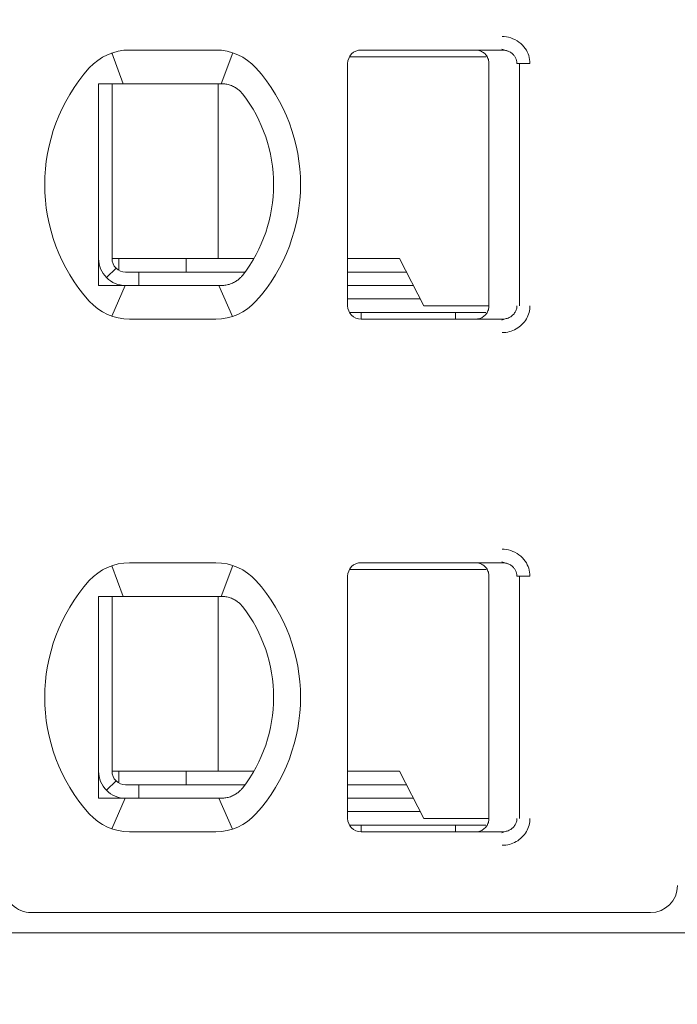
# Model space of a CAD drawing. Header units: millimetres. Extents: x -1114 to 1396, y -630 to 631.
# Tile 682 of 780: x 392.41 to 397.3, y 447.44 to 454.76. Entities that reach past the tile are written whole.
import ezdxf

# ---------------------------------------------------------------- set-up
doc = ezdxf.new("R2010")
doc.units = ezdxf.units.MM
doc.header["$MEASUREMENT"] = 0

msp = doc.modelspace()

# ---------------------------------------------------------------- linework, layer by layer
at = {"lineweight": 18}
for points, knots in [([(1038.9843, -629.7647), (1038.9843, -629.7647), (-1111.4882, -629.7647), (-1111.4882, -629.7647), (-1111.4882, -629.7647), (-1111.4882, -629.7647), (-1111.4882, 630.7883), (-1111.4882, 630.7883), (-1111.4882, 630.7883), (-1111.4882, 630.7883), (1038.9843, 630.7883), (1038.9843, 630.7883)], [0, 0, 0, 0, 0.333333, 0.333333, 0.333333, 0.333333, 0.666667, 0.666667, 0.666667, 0.666667, 1, 1, 1, 1]), ([(395.9963, 454.6334), (396.0183, 454.6335), (396.0395, 454.6303), (396.0606, 454.6235), (396.0606, 454.6235), (396.0817, 454.6167), (396.1027, 454.6065), (396.1213, 454.5928), (396.1213, 454.5928), (396.1398, 454.5792), (396.1559, 454.5623), (396.1681, 454.545), (396.1681, 454.545), (396.1803, 454.5278), (396.1886, 454.5103), (396.1944, 454.4918), (396.1944, 454.4918), (396.2001, 454.4732), (396.2032, 454.4537), (396.2034, 454.4334)], [0, 0, 0, 0, 0.2, 0.2, 0.2, 0.2, 0.4, 0.4, 0.4, 0.4, 0.6, 0.6, 0.6, 0.6, 0.8, 0.8, 0.8, 0.8, 1, 1, 1, 1]), ([(394.9489, 454.5334), (394.9224, 454.5334), (394.8969, 454.5228), (394.8782, 454.5041), (394.8782, 454.5041), (394.8594, 454.4853), (394.8489, 454.4599), (394.8489, 454.4334)], [0, 0, 0, 0, 0.5, 0.5, 0.5, 0.5, 1, 1, 1, 1]), ([(394.9489, 454.5334), (394.9224, 454.5334), (394.8969, 454.5228), (394.8782, 454.5041), (394.8782, 454.5041), (394.8594, 454.4853), (394.8489, 454.4599), (394.8489, 454.4334)], [0, 0, 0, 0, 0.5, 0.5, 0.5, 0.5, 1, 1, 1, 1]), ([(395.7989, 454.5334), (395.8094, 454.5334), (395.8199, 454.5317), (395.8299, 454.5285), (395.8299, 454.5285), (395.8398, 454.5252), (395.8493, 454.5204), (395.8578, 454.5142), (395.8578, 454.5142), (395.8662, 454.508), (395.8737, 454.5006), (395.8798, 454.4921), (395.8798, 454.4921), (395.886, 454.4836), (395.8908, 454.4741), (395.894, 454.4642), (395.894, 454.4642), (395.8972, 454.4542), (395.8989, 454.4438), (395.8989, 454.4334)], [0, 0, 0, 0, 0.2, 0.2, 0.2, 0.2, 0.4, 0.4, 0.4, 0.4, 0.6, 0.6, 0.6, 0.6, 0.8, 0.8, 0.8, 0.8, 1, 1, 1, 1]), ([(395.9963, 454.5334), (396.005, 454.5334), (396.0138, 454.5324), (396.0223, 454.5306), (396.0223, 454.5306), (396.0307, 454.5287), (396.0388, 454.526), (396.0465, 454.5225), (396.0465, 454.5225), (396.0541, 454.5189), (396.0613, 454.5146), (396.0678, 454.5096), (396.0678, 454.5096), (396.074, 454.5048), (396.0797, 454.4994), (396.0846, 454.4935), (396.0846, 454.4935), (396.0891, 454.4881), (396.093, 454.4822), (396.0963, 454.4759), (396.0963, 454.4759), (396.0995, 454.4697), (396.1021, 454.4631), (396.1038, 454.4563), (396.1038, 454.4563), (396.1058, 454.4488), (396.1068, 454.4411), (396.1068, 454.4334)], [0, 0, 0, 0, 0.142857, 0.142857, 0.142857, 0.142857, 0.285714, 0.285714, 0.285714, 0.285714, 0.428571, 0.428571, 0.428571, 0.428571, 0.571429, 0.571429, 0.571429, 0.571429, 0.714286, 0.714286, 0.714286, 0.714286, 0.857143, 0.857143, 0.857143, 0.857143, 1, 1, 1, 1]), ([(392.9989, 454.2834), (393.0056, 454.2834), (393.0124, 454.2834), (393.0192, 454.2834), (393.0192, 454.2834), (393.026, 454.2834), (393.0329, 454.2834), (393.0397, 454.2834), (393.0397, 454.2834), (393.0466, 454.2834), (393.0535, 454.2834), (393.0604, 454.2834)], [0, 0, 0, 0, 0.333333, 0.333333, 0.333333, 0.333333, 0.666667, 0.666667, 0.666667, 0.666667, 1, 1, 1, 1]), ([(392.9989, 454.2834), (392.9989, 454.2324), (392.9989, 454.18), (392.9989, 454.125), (392.9989, 454.125), (392.9989, 454.0976), (392.9989, 454.0695), (392.9989, 454.0405), (392.9989, 454.0405), (392.9989, 454.0261), (392.9989, 454.0114), (392.9989, 453.9965), (392.9989, 453.9965), (392.9989, 453.9815), (392.9989, 453.9664), (392.9989, 453.951), (392.9989, 453.951), (392.9989, 453.9202), (392.9989, 453.8887), (392.9989, 453.856), (392.9989, 453.856), (392.9989, 453.8233), (392.9989, 453.7894), (392.9989, 453.7541), (392.9989, 453.7541), (392.9989, 453.7364), (392.9989, 453.7185), (392.9989, 453.7004), (392.9989, 453.7004), (392.9989, 453.6823), (392.9989, 453.664), (392.9989, 453.6455), (392.9989, 453.6455), (392.9989, 453.627), (392.9989, 453.6082), (392.9989, 453.5893), (392.9989, 453.5893), (392.9989, 453.5703), (392.9989, 453.5511), (392.9989, 453.532), (392.9989, 453.532), (392.9989, 453.494), (392.9989, 453.4565), (392.9989, 453.4194), (392.9989, 453.4194), (392.9989, 453.4101), (392.9989, 453.4009), (392.9989, 453.3917), (392.9989, 453.3917), (392.9989, 453.3825), (392.9989, 453.3733), (392.9989, 453.3641), (392.9989, 453.3641), (392.9989, 453.3459), (392.9989, 453.3281), (392.9989, 453.3106), (392.9989, 453.3106), (392.9989, 453.2757), (392.9989, 453.242), (392.9989, 453.2094), (392.9989, 453.2094), (392.9989, 453.1931), (392.9989, 453.177), (392.9989, 453.1611), (392.9989, 453.1611), (392.9989, 453.1453), (392.9989, 453.1296), (392.9989, 453.1143), (392.9989, 453.1143), (392.9989, 453.0836), (392.9989, 453.054), (392.9989, 453.0253), (392.9989, 453.0253), (392.9989, 452.9965), (392.9989, 452.9685), (392.9989, 452.9412), (392.9989, 452.9412), (392.9989, 452.8865), (392.9989, 452.8342), (392.9989, 452.7834)], [0, 0, 0, 0, 0.05, 0.05, 0.05, 0.05, 0.1, 0.1, 0.1, 0.1, 0.15, 0.15, 0.15, 0.15, 0.2, 0.2, 0.2, 0.2, 0.25, 0.25, 0.25, 0.25, 0.3, 0.3, 0.3, 0.3, 0.35, 0.35, 0.35, 0.35, 0.4, 0.4, 0.4, 0.4, 0.45, 0.45, 0.45, 0.45, 0.5, 0.5, 0.5, 0.5, 0.55, 0.55, 0.55, 0.55, 0.6, 0.6, 0.6, 0.6, 0.65, 0.65, 0.65, 0.65, 0.7, 0.7, 0.7, 0.7, 0.75, 0.75, 0.75, 0.75, 0.8, 0.8, 0.8, 0.8, 0.85, 0.85, 0.85, 0.85, 0.9, 0.9, 0.9, 0.9, 0.95, 0.95, 0.95, 0.95, 1, 1, 1, 1]), ([(393.2281, 454.2834), (393.2229, 454.2834), (393.2177, 454.2834), (393.2124, 454.2834), (393.2124, 454.2834), (393.2072, 454.2834), (393.2019, 454.2834), (393.1965, 454.2834), (393.1965, 454.2834), (393.1911, 454.2834), (393.1856, 454.2834), (393.1799, 454.2834), (393.1799, 454.2834), (393.1742, 454.2834), (393.1684, 454.2834), (393.1625, 454.2834), (393.1625, 454.2834), (393.1565, 454.2834), (393.1504, 454.2834), (393.1441, 454.2834), (393.1441, 454.2834), (393.1378, 454.2834), (393.1314, 454.2834), (393.1248, 454.2834), (393.1248, 454.2834), (393.1182, 454.2834), (393.1115, 454.2834), (393.1045, 454.2834), (393.1045, 454.2834), (393.0976, 454.2834), (393.0904, 454.2834), (393.0831, 454.2834), (393.0831, 454.2834), (393.0757, 454.2834), (393.0681, 454.2834), (393.0604, 454.2834)], [0, 0, 0, 0, 0.111111, 0.111111, 0.111111, 0.111111, 0.222222, 0.222222, 0.222222, 0.222222, 0.333333, 0.333333, 0.333333, 0.333333, 0.444444, 0.444444, 0.444444, 0.444444, 0.555556, 0.555556, 0.555556, 0.555556, 0.666667, 0.666667, 0.666667, 0.666667, 0.777778, 0.777778, 0.777778, 0.777778, 0.888889, 0.888889, 0.888889, 0.888889, 1, 1, 1, 1]), ([(393.9113, 454.2834), (393.9066, 454.2834), (393.9019, 454.2834), (393.8972, 454.2834), (393.8972, 454.2834), (393.8926, 454.2834), (393.8879, 454.2834), (393.8833, 454.2834), (393.8833, 454.2834), (393.8787, 454.2834), (393.8742, 454.2834), (393.8697, 454.2834)], [0, 0, 0, 0, 0.333333, 0.333333, 0.333333, 0.333333, 0.666667, 0.666667, 0.666667, 0.666667, 1, 1, 1, 1]), ([(394.0089, 454.2579), (393.9986, 454.2637), (393.988, 454.2684), (393.9772, 454.2722), (393.9772, 454.2722), (393.9663, 454.276), (393.9554, 454.2788), (393.9443, 454.2806), (393.9443, 454.2806), (393.9333, 454.2825), (393.9222, 454.2834), (393.9113, 454.2834)], [0, 0, 0, 0, 0.333333, 0.333333, 0.333333, 0.333333, 0.666667, 0.666667, 0.666667, 0.666667, 1, 1, 1, 1]), ([(394.0696, 454.2056), (394.0643, 454.2124), (394.0585, 454.219), (394.0522, 454.2253), (394.0522, 454.2253), (394.0459, 454.2315), (394.0391, 454.2375), (394.0319, 454.2429), (394.0319, 454.2429), (394.0246, 454.2484), (394.017, 454.2534), (394.0089, 454.2579)], [0, 0, 0, 0, 0.333333, 0.333333, 0.333333, 0.333333, 0.666667, 0.666667, 0.666667, 0.666667, 1, 1, 1, 1]), ([(392.9989, 452.9834), (392.9989, 452.9303), (393.0199, 452.8795), (393.0575, 452.842), (393.0575, 452.842), (393.095, 452.8044), (393.1458, 452.7834), (393.1989, 452.7834)], [0, 0, 0, 0, 0.5, 0.5, 0.5, 0.5, 1, 1, 1, 1]), ([(393.0989, 452.9834), (393.0989, 452.9569), (393.1094, 452.9314), (393.1282, 452.9127), (393.1282, 452.9127), (393.1469, 452.8939), (393.1724, 452.8834), (393.1989, 452.8834)], [0, 0, 0, 0, 0.5, 0.5, 0.5, 0.5, 1, 1, 1, 1]), ([(394.0089, 452.8088), (394.0172, 452.8135), (394.0251, 452.8187), (394.0324, 452.8242), (394.0324, 452.8242), (394.0397, 452.8298), (394.0464, 452.8357), (394.0526, 452.8419), (394.0526, 452.8419), (394.0588, 452.8481), (394.0645, 452.8545), (394.0696, 452.8612)], [0, 0, 0, 0, 0.333333, 0.333333, 0.333333, 0.333333, 0.666667, 0.666667, 0.666667, 0.666667, 1, 1, 1, 1]), ([(394.0089, 452.8088), (393.9988, 452.8032), (393.9883, 452.7985), (393.9776, 452.7947), (393.9776, 452.7947), (393.9669, 452.7909), (393.9559, 452.7881), (393.9448, 452.7862), (393.9448, 452.7862), (393.9337, 452.7843), (393.9225, 452.7834), (393.9113, 452.7834)], [0, 0, 0, 0, 0.333333, 0.333333, 0.333333, 0.333333, 0.666667, 0.666667, 0.666667, 0.666667, 1, 1, 1, 1]), ([(392.9989, 452.7834), (393.0058, 452.7834), (393.0126, 452.7834), (393.0195, 452.7834), (393.0195, 452.7834), (393.0263, 452.7834), (393.0331, 452.7834), (393.04, 452.7834), (393.04, 452.7834), (393.0468, 452.7834), (393.0536, 452.7834), (393.0604, 452.7834)], [0, 0, 0, 0, 0.333333, 0.333333, 0.333333, 0.333333, 0.666667, 0.666667, 0.666667, 0.666667, 1, 1, 1, 1]), ([(393.0604, 452.7834), (393.0681, 452.7834), (393.0757, 452.7834), (393.0831, 452.7834), (393.0831, 452.7834), (393.0904, 452.7834), (393.0976, 452.7834), (393.1045, 452.7834), (393.1045, 452.7834), (393.1115, 452.7834), (393.1182, 452.7834), (393.1248, 452.7834), (393.1248, 452.7834), (393.1314, 452.7834), (393.1378, 452.7834), (393.1441, 452.7834), (393.1441, 452.7834), (393.1504, 452.7834), (393.1565, 452.7834), (393.1625, 452.7834), (393.1625, 452.7834), (393.1684, 452.7834), (393.1742, 452.7834), (393.1799, 452.7834), (393.1799, 452.7834), (393.1855, 452.7834), (393.1911, 452.7834), (393.1965, 452.7834), (393.1965, 452.7834), (393.2019, 452.7834), (393.2072, 452.7834), (393.2124, 452.7834), (393.2124, 452.7834), (393.2177, 452.7834), (393.2229, 452.7834), (393.2281, 452.7834)], [0, 0, 0, 0, 0.111111, 0.111111, 0.111111, 0.111111, 0.222222, 0.222222, 0.222222, 0.222222, 0.333333, 0.333333, 0.333333, 0.333333, 0.444444, 0.444444, 0.444444, 0.444444, 0.555556, 0.555556, 0.555556, 0.555556, 0.666667, 0.666667, 0.666667, 0.666667, 0.777778, 0.777778, 0.777778, 0.777778, 0.888889, 0.888889, 0.888889, 0.888889, 1, 1, 1, 1]), ([(393.8697, 452.7834), (393.8742, 452.7834), (393.8787, 452.7834), (393.8833, 452.7834), (393.8833, 452.7834), (393.8879, 452.7834), (393.8926, 452.7834), (393.8973, 452.7834), (393.8973, 452.7834), (393.9019, 452.7834), (393.9066, 452.7834), (393.9113, 452.7834)], [0, 0, 0, 0, 0.333333, 0.333333, 0.333333, 0.333333, 0.666667, 0.666667, 0.666667, 0.666667, 1, 1, 1, 1]), ([(394.8489, 452.6334), (394.8489, 452.6069), (394.8594, 452.5814), (394.8782, 452.5627), (394.8782, 452.5627), (394.8969, 452.5439), (394.9224, 452.5334), (394.9489, 452.5334)], [0, 0, 0, 0, 0.5, 0.5, 0.5, 0.5, 1, 1, 1, 1]), ([(394.8489, 452.6334), (394.8489, 452.6069), (394.8594, 452.5814), (394.8782, 452.5627), (394.8782, 452.5627), (394.8969, 452.5439), (394.9224, 452.5334), (394.9489, 452.5334)], [0, 0, 0, 0, 0.5, 0.5, 0.5, 0.5, 1, 1, 1, 1]), ([(395.8989, 452.6334), (395.8989, 452.6229), (395.8972, 452.6125), (395.894, 452.6026), (395.894, 452.6026), (395.8908, 452.5926), (395.886, 452.5832), (395.8798, 452.5747), (395.8798, 452.5747), (395.8737, 452.5662), (395.8663, 452.5588), (395.8578, 452.5526), (395.8578, 452.5526), (395.8494, 452.5465), (395.84, 452.5416), (395.83, 452.5383), (395.83, 452.5383), (395.82, 452.5351), (395.8095, 452.5334), (395.7989, 452.5334)], [0, 0, 0, 0, 0.2, 0.2, 0.2, 0.2, 0.4, 0.4, 0.4, 0.4, 0.6, 0.6, 0.6, 0.6, 0.8, 0.8, 0.8, 0.8, 1, 1, 1, 1]), ([(396.1068, 452.6334), (396.1068, 452.6249), (396.1056, 452.6164), (396.1032, 452.6082), (396.1032, 452.6082), (396.1009, 452.6), (396.0974, 452.5922), (396.0929, 452.5849), (396.0929, 452.5849), (396.0883, 452.5774), (396.0827, 452.5705), (396.0763, 452.5644), (396.0763, 452.5644), (396.0697, 452.5581), (396.0622, 452.5527), (396.0541, 452.5482), (396.0541, 452.5482), (396.0456, 452.5434), (396.0364, 452.5397), (396.0268, 452.5373), (396.0268, 452.5373), (396.0169, 452.5347), (396.0066, 452.5334), (395.9963, 452.5334)], [0, 0, 0, 0, 0.166667, 0.166667, 0.166667, 0.166667, 0.333333, 0.333333, 0.333333, 0.333333, 0.5, 0.5, 0.5, 0.5, 0.666667, 0.666667, 0.666667, 0.666667, 0.833333, 0.833333, 0.833333, 0.833333, 1, 1, 1, 1]), ([(396.2034, 452.6334), (396.2034, 452.616), (396.2011, 452.5992), (396.1966, 452.5827), (396.1966, 452.5827), (396.1921, 452.5661), (396.1852, 452.5498), (396.1764, 452.5347), (396.1764, 452.5347), (396.1676, 452.5196), (396.1568, 452.5057), (396.144, 452.4932), (396.144, 452.4932), (396.1311, 452.4806), (396.1162, 452.4695), (396.1005, 452.4606), (396.1005, 452.4606), (396.0848, 452.4517), (396.0683, 452.445), (396.051, 452.4405), (396.051, 452.4405), (396.0336, 452.4359), (396.0154, 452.4336), (395.9963, 452.4334)], [0, 0, 0, 0, 0.166667, 0.166667, 0.166667, 0.166667, 0.333333, 0.333333, 0.333333, 0.333333, 0.5, 0.5, 0.5, 0.5, 0.666667, 0.666667, 0.666667, 0.666667, 0.833333, 0.833333, 0.833333, 0.833333, 1, 1, 1, 1]), ([(395.9963, 450.8234), (396.0183, 450.8235), (396.0395, 450.8203), (396.0606, 450.8135), (396.0606, 450.8135), (396.0817, 450.8067), (396.1027, 450.7965), (396.1213, 450.7828), (396.1213, 450.7828), (396.1398, 450.7692), (396.1559, 450.7523), (396.1681, 450.735), (396.1681, 450.735), (396.1803, 450.7178), (396.1886, 450.7003), (396.1944, 450.6818), (396.1944, 450.6818), (396.2001, 450.6632), (396.2032, 450.6437), (396.2034, 450.6234)], [0, 0, 0, 0, 0.2, 0.2, 0.2, 0.2, 0.4, 0.4, 0.4, 0.4, 0.6, 0.6, 0.6, 0.6, 0.8, 0.8, 0.8, 0.8, 1, 1, 1, 1]), ([(394.9489, 450.7234), (394.9224, 450.7234), (394.8969, 450.7128), (394.8782, 450.6941), (394.8782, 450.6941), (394.8594, 450.6753), (394.8489, 450.6499), (394.8489, 450.6234)], [0, 0, 0, 0, 0.5, 0.5, 0.5, 0.5, 1, 1, 1, 1]), ([(394.9489, 450.7234), (394.9224, 450.7234), (394.8969, 450.7128), (394.8782, 450.6941), (394.8782, 450.6941), (394.8594, 450.6753), (394.8489, 450.6499), (394.8489, 450.6234)], [0, 0, 0, 0, 0.5, 0.5, 0.5, 0.5, 1, 1, 1, 1]), ([(395.7989, 450.7234), (395.8094, 450.7234), (395.8199, 450.7217), (395.8299, 450.7185), (395.8299, 450.7185), (395.8398, 450.7152), (395.8493, 450.7104), (395.8578, 450.7042), (395.8578, 450.7042), (395.8662, 450.698), (395.8737, 450.6906), (395.8798, 450.6821), (395.8798, 450.6821), (395.886, 450.6736), (395.8908, 450.6641), (395.894, 450.6542), (395.894, 450.6542), (395.8972, 450.6442), (395.8989, 450.6338), (395.8989, 450.6234)], [0, 0, 0, 0, 0.2, 0.2, 0.2, 0.2, 0.4, 0.4, 0.4, 0.4, 0.6, 0.6, 0.6, 0.6, 0.8, 0.8, 0.8, 0.8, 1, 1, 1, 1]), ([(395.9963, 450.7234), (396.005, 450.7234), (396.0138, 450.7224), (396.0223, 450.7206), (396.0223, 450.7206), (396.0307, 450.7187), (396.0388, 450.716), (396.0465, 450.7125), (396.0465, 450.7125), (396.0541, 450.7089), (396.0613, 450.7046), (396.0678, 450.6996), (396.0678, 450.6996), (396.074, 450.6948), (396.0797, 450.6894), (396.0846, 450.6835), (396.0846, 450.6835), (396.0891, 450.6781), (396.093, 450.6722), (396.0963, 450.6659), (396.0963, 450.6659), (396.0995, 450.6597), (396.1021, 450.6531), (396.1038, 450.6463), (396.1038, 450.6463), (396.1058, 450.6388), (396.1068, 450.6311), (396.1068, 450.6234)], [0, 0, 0, 0, 0.142857, 0.142857, 0.142857, 0.142857, 0.285714, 0.285714, 0.285714, 0.285714, 0.428571, 0.428571, 0.428571, 0.428571, 0.571429, 0.571429, 0.571429, 0.571429, 0.714286, 0.714286, 0.714286, 0.714286, 0.857143, 0.857143, 0.857143, 0.857143, 1, 1, 1, 1]), ([(392.9989, 450.4734), (393.0056, 450.4734), (393.0124, 450.4734), (393.0192, 450.4734), (393.0192, 450.4734), (393.026, 450.4734), (393.0329, 450.4734), (393.0397, 450.4734), (393.0397, 450.4734), (393.0466, 450.4734), (393.0535, 450.4734), (393.0604, 450.4734)], [0, 0, 0, 0, 0.333333, 0.333333, 0.333333, 0.333333, 0.666667, 0.666667, 0.666667, 0.666667, 1, 1, 1, 1]), ([(392.9989, 450.4734), (392.9989, 450.4224), (392.9989, 450.37), (392.9989, 450.315), (392.9989, 450.315), (392.9989, 450.2876), (392.9989, 450.2595), (392.9989, 450.2305), (392.9989, 450.2305), (392.9989, 450.2161), (392.9989, 450.2014), (392.9989, 450.1865), (392.9989, 450.1865), (392.9989, 450.1715), (392.9989, 450.1564), (392.9989, 450.141), (392.9989, 450.141), (392.9989, 450.1102), (392.9989, 450.0787), (392.9989, 450.046), (392.9989, 450.046), (392.9989, 450.0133), (392.9989, 449.9794), (392.9989, 449.9441), (392.9989, 449.9441), (392.9989, 449.9264), (392.9989, 449.9085), (392.9989, 449.8904), (392.9989, 449.8904), (392.9989, 449.8723), (392.9989, 449.854), (392.9989, 449.8355), (392.9989, 449.8355), (392.9989, 449.817), (392.9989, 449.7982), (392.9989, 449.7793), (392.9989, 449.7793), (392.9989, 449.7603), (392.9989, 449.7411), (392.9989, 449.722), (392.9989, 449.722), (392.9989, 449.684), (392.9989, 449.6465), (392.9989, 449.6094), (392.9989, 449.6094), (392.9989, 449.6001), (392.9989, 449.5909), (392.9989, 449.5817), (392.9989, 449.5817), (392.9989, 449.5725), (392.9989, 449.5633), (392.9989, 449.5541), (392.9989, 449.5541), (392.9989, 449.5359), (392.9989, 449.5181), (392.9989, 449.5006), (392.9989, 449.5006), (392.9989, 449.4657), (392.9989, 449.432), (392.9989, 449.3994), (392.9989, 449.3994), (392.9989, 449.3831), (392.9989, 449.367), (392.9989, 449.3511), (392.9989, 449.3511), (392.9989, 449.3353), (392.9989, 449.3196), (392.9989, 449.3043), (392.9989, 449.3043), (392.9989, 449.2736), (392.9989, 449.244), (392.9989, 449.2153), (392.9989, 449.2153), (392.9989, 449.1865), (392.9989, 449.1585), (392.9989, 449.1312), (392.9989, 449.1312), (392.9989, 449.0765), (392.9989, 449.0242), (392.9989, 448.9734)], [0, 0, 0, 0, 0.05, 0.05, 0.05, 0.05, 0.1, 0.1, 0.1, 0.1, 0.15, 0.15, 0.15, 0.15, 0.2, 0.2, 0.2, 0.2, 0.25, 0.25, 0.25, 0.25, 0.3, 0.3, 0.3, 0.3, 0.35, 0.35, 0.35, 0.35, 0.4, 0.4, 0.4, 0.4, 0.45, 0.45, 0.45, 0.45, 0.5, 0.5, 0.5, 0.5, 0.55, 0.55, 0.55, 0.55, 0.6, 0.6, 0.6, 0.6, 0.65, 0.65, 0.65, 0.65, 0.7, 0.7, 0.7, 0.7, 0.75, 0.75, 0.75, 0.75, 0.8, 0.8, 0.8, 0.8, 0.85, 0.85, 0.85, 0.85, 0.9, 0.9, 0.9, 0.9, 0.95, 0.95, 0.95, 0.95, 1, 1, 1, 1]), ([(393.2281, 450.4734), (393.2229, 450.4734), (393.2177, 450.4734), (393.2124, 450.4734), (393.2124, 450.4734), (393.2072, 450.4734), (393.2019, 450.4734), (393.1965, 450.4734), (393.1965, 450.4734), (393.1911, 450.4734), (393.1856, 450.4734), (393.1799, 450.4734), (393.1799, 450.4734), (393.1742, 450.4734), (393.1684, 450.4734), (393.1625, 450.4734), (393.1625, 450.4734), (393.1565, 450.4734), (393.1504, 450.4734), (393.1441, 450.4734), (393.1441, 450.4734), (393.1378, 450.4734), (393.1314, 450.4734), (393.1248, 450.4734), (393.1248, 450.4734), (393.1182, 450.4734), (393.1115, 450.4734), (393.1045, 450.4734), (393.1045, 450.4734), (393.0976, 450.4734), (393.0904, 450.4734), (393.0831, 450.4734), (393.0831, 450.4734), (393.0757, 450.4734), (393.0681, 450.4734), (393.0604, 450.4734)], [0, 0, 0, 0, 0.111111, 0.111111, 0.111111, 0.111111, 0.222222, 0.222222, 0.222222, 0.222222, 0.333333, 0.333333, 0.333333, 0.333333, 0.444444, 0.444444, 0.444444, 0.444444, 0.555556, 0.555556, 0.555556, 0.555556, 0.666667, 0.666667, 0.666667, 0.666667, 0.777778, 0.777778, 0.777778, 0.777778, 0.888889, 0.888889, 0.888889, 0.888889, 1, 1, 1, 1]), ([(393.9113, 450.4734), (393.9066, 450.4734), (393.9019, 450.4734), (393.8972, 450.4734), (393.8972, 450.4734), (393.8926, 450.4734), (393.8879, 450.4734), (393.8833, 450.4734), (393.8833, 450.4734), (393.8787, 450.4734), (393.8742, 450.4734), (393.8697, 450.4734)], [0, 0, 0, 0, 0.333333, 0.333333, 0.333333, 0.333333, 0.666667, 0.666667, 0.666667, 0.666667, 1, 1, 1, 1]), ([(394.0089, 450.4479), (393.9986, 450.4537), (393.988, 450.4584), (393.9772, 450.4622), (393.9772, 450.4622), (393.9663, 450.466), (393.9554, 450.4688), (393.9443, 450.4706), (393.9443, 450.4706), (393.9333, 450.4725), (393.9222, 450.4734), (393.9113, 450.4734)], [0, 0, 0, 0, 0.333333, 0.333333, 0.333333, 0.333333, 0.666667, 0.666667, 0.666667, 0.666667, 1, 1, 1, 1]), ([(394.0696, 450.3956), (394.0643, 450.4024), (394.0585, 450.409), (394.0522, 450.4153), (394.0522, 450.4153), (394.0459, 450.4215), (394.0391, 450.4275), (394.0319, 450.4329), (394.0319, 450.4329), (394.0246, 450.4384), (394.017, 450.4434), (394.0089, 450.4479)], [0, 0, 0, 0, 0.333333, 0.333333, 0.333333, 0.333333, 0.666667, 0.666667, 0.666667, 0.666667, 1, 1, 1, 1]), ([(392.9989, 449.1734), (392.9989, 449.1203), (393.0199, 449.0695), (393.0575, 449.032), (393.0575, 449.032), (393.095, 448.9944), (393.1458, 448.9734), (393.1989, 448.9734)], [0, 0, 0, 0, 0.5, 0.5, 0.5, 0.5, 1, 1, 1, 1]), ([(393.0989, 449.1734), (393.0989, 449.1469), (393.1094, 449.1214), (393.1282, 449.1027), (393.1282, 449.1027), (393.1469, 449.0839), (393.1724, 449.0734), (393.1989, 449.0734)], [0, 0, 0, 0, 0.5, 0.5, 0.5, 0.5, 1, 1, 1, 1]), ([(394.0089, 448.9988), (393.9988, 448.9932), (393.9883, 448.9885), (393.9776, 448.9847), (393.9776, 448.9847), (393.9669, 448.9809), (393.9559, 448.9781), (393.9448, 448.9762), (393.9448, 448.9762), (393.9337, 448.9743), (393.9225, 448.9734), (393.9113, 448.9734)], [0, 0, 0, 0, 0.333333, 0.333333, 0.333333, 0.333333, 0.666667, 0.666667, 0.666667, 0.666667, 1, 1, 1, 1]), ([(394.0089, 448.9988), (394.0172, 449.0035), (394.0251, 449.0087), (394.0324, 449.0142), (394.0324, 449.0142), (394.0397, 449.0198), (394.0464, 449.0257), (394.0526, 449.0319), (394.0526, 449.0319), (394.0588, 449.0381), (394.0645, 449.0445), (394.0696, 449.0512)], [0, 0, 0, 0, 0.333333, 0.333333, 0.333333, 0.333333, 0.666667, 0.666667, 0.666667, 0.666667, 1, 1, 1, 1]), ([(392.9989, 448.9734), (393.0058, 448.9734), (393.0126, 448.9734), (393.0195, 448.9734), (393.0195, 448.9734), (393.0263, 448.9734), (393.0331, 448.9734), (393.04, 448.9734), (393.04, 448.9734), (393.0468, 448.9734), (393.0536, 448.9734), (393.0604, 448.9734)], [0, 0, 0, 0, 0.333333, 0.333333, 0.333333, 0.333333, 0.666667, 0.666667, 0.666667, 0.666667, 1, 1, 1, 1]), ([(393.0604, 448.9734), (393.0681, 448.9734), (393.0757, 448.9734), (393.0831, 448.9734), (393.0831, 448.9734), (393.0904, 448.9734), (393.0976, 448.9734), (393.1045, 448.9734), (393.1045, 448.9734), (393.1115, 448.9734), (393.1182, 448.9734), (393.1248, 448.9734), (393.1248, 448.9734), (393.1314, 448.9734), (393.1378, 448.9734), (393.1441, 448.9734), (393.1441, 448.9734), (393.1504, 448.9734), (393.1565, 448.9734), (393.1625, 448.9734), (393.1625, 448.9734), (393.1684, 448.9734), (393.1742, 448.9734), (393.1799, 448.9734), (393.1799, 448.9734), (393.1855, 448.9734), (393.1911, 448.9734), (393.1965, 448.9734), (393.1965, 448.9734), (393.2019, 448.9734), (393.2072, 448.9734), (393.2124, 448.9734), (393.2124, 448.9734), (393.2177, 448.9734), (393.2229, 448.9734), (393.2281, 448.9734)], [0, 0, 0, 0, 0.111111, 0.111111, 0.111111, 0.111111, 0.222222, 0.222222, 0.222222, 0.222222, 0.333333, 0.333333, 0.333333, 0.333333, 0.444444, 0.444444, 0.444444, 0.444444, 0.555556, 0.555556, 0.555556, 0.555556, 0.666667, 0.666667, 0.666667, 0.666667, 0.777778, 0.777778, 0.777778, 0.777778, 0.888889, 0.888889, 0.888889, 0.888889, 1, 1, 1, 1]), ([(393.8697, 448.9734), (393.8742, 448.9734), (393.8787, 448.9734), (393.8833, 448.9734), (393.8833, 448.9734), (393.8879, 448.9734), (393.8926, 448.9734), (393.8973, 448.9734), (393.8973, 448.9734), (393.9019, 448.9734), (393.9066, 448.9734), (393.9113, 448.9734)], [0, 0, 0, 0, 0.333333, 0.333333, 0.333333, 0.333333, 0.666667, 0.666667, 0.666667, 0.666667, 1, 1, 1, 1]), ([(394.8489, 448.8234), (394.8489, 448.7969), (394.8594, 448.7714), (394.8782, 448.7527), (394.8782, 448.7527), (394.8969, 448.7339), (394.9224, 448.7234), (394.9489, 448.7234)], [0, 0, 0, 0, 0.5, 0.5, 0.5, 0.5, 1, 1, 1, 1]), ([(394.8489, 448.8234), (394.8489, 448.7969), (394.8594, 448.7714), (394.8782, 448.7527), (394.8782, 448.7527), (394.8969, 448.7339), (394.9224, 448.7234), (394.9489, 448.7234)], [0, 0, 0, 0, 0.5, 0.5, 0.5, 0.5, 1, 1, 1, 1]), ([(395.8989, 448.8234), (395.8989, 448.8129), (395.8972, 448.8025), (395.894, 448.7926), (395.894, 448.7926), (395.8908, 448.7826), (395.886, 448.7732), (395.8798, 448.7647), (395.8798, 448.7647), (395.8737, 448.7562), (395.8663, 448.7488), (395.8578, 448.7426), (395.8578, 448.7426), (395.8494, 448.7365), (395.84, 448.7316), (395.83, 448.7283), (395.83, 448.7283), (395.82, 448.7251), (395.8095, 448.7234), (395.7989, 448.7234)], [0, 0, 0, 0, 0.2, 0.2, 0.2, 0.2, 0.4, 0.4, 0.4, 0.4, 0.6, 0.6, 0.6, 0.6, 0.8, 0.8, 0.8, 0.8, 1, 1, 1, 1]), ([(396.1068, 448.8234), (396.1068, 448.8149), (396.1056, 448.8064), (396.1032, 448.7982), (396.1032, 448.7982), (396.1009, 448.79), (396.0974, 448.7822), (396.0929, 448.7749), (396.0929, 448.7749), (396.0883, 448.7674), (396.0827, 448.7605), (396.0763, 448.7544), (396.0763, 448.7544), (396.0697, 448.7481), (396.0622, 448.7427), (396.0541, 448.7382), (396.0541, 448.7382), (396.0456, 448.7334), (396.0364, 448.7297), (396.0268, 448.7273), (396.0268, 448.7273), (396.0169, 448.7247), (396.0066, 448.7234), (395.9963, 448.7234)], [0, 0, 0, 0, 0.166667, 0.166667, 0.166667, 0.166667, 0.333333, 0.333333, 0.333333, 0.333333, 0.5, 0.5, 0.5, 0.5, 0.666667, 0.666667, 0.666667, 0.666667, 0.833333, 0.833333, 0.833333, 0.833333, 1, 1, 1, 1]), ([(396.2034, 448.8234), (396.2034, 448.806), (396.2011, 448.7892), (396.1966, 448.7727), (396.1966, 448.7727), (396.1921, 448.7561), (396.1852, 448.7398), (396.1764, 448.7247), (396.1764, 448.7247), (396.1676, 448.7096), (396.1568, 448.6957), (396.144, 448.6832), (396.144, 448.6832), (396.1311, 448.6706), (396.1162, 448.6595), (396.1005, 448.6506), (396.1005, 448.6506), (396.0848, 448.6417), (396.0683, 448.635), (396.051, 448.6305), (396.051, 448.6305), (396.0336, 448.6259), (396.0154, 448.6236), (395.9963, 448.6234)], [0, 0, 0, 0, 0.166667, 0.166667, 0.166667, 0.166667, 0.333333, 0.333333, 0.333333, 0.333333, 0.5, 0.5, 0.5, 0.5, 0.666667, 0.666667, 0.666667, 0.666667, 0.833333, 0.833333, 0.833333, 0.833333, 1, 1, 1, 1]), ([(392.2989, 448.3234), (392.2989, 448.2703), (392.3199, 448.2195), (392.3575, 448.182), (392.3575, 448.182), (392.395, 448.1444), (392.4458, 448.1234), (392.4989, 448.1234)], [0, 0, 0, 0, 0.5, 0.5, 0.5, 0.5, 1, 1, 1, 1])]:
    msp.add_open_spline(points, degree=3, knots=knots, dxfattribs=at)
for points in [[(393.2281, 454.5334), (393.1142, 454.5334), (393.0058, 454.4849), (392.9299, 454.4)], [(393.2281, 454.5334), (393.1142, 454.5334), (393.0058, 454.4849), (392.9299, 454.4)], [(393.0973, 454.5114), (393.0973, 454.5114), (393.1818, 454.2834), (393.1818, 454.2834)], [(393.2281, 454.5334), (393.2281, 454.5334), (393.8697, 454.5334), (393.8697, 454.5334)], [(393.2281, 454.5334), (393.2281, 454.5334), (393.8697, 454.5334), (393.8697, 454.5334)], [(394.1678, 454.4), (394.092, 454.4849), (393.9835, 454.5334), (393.8697, 454.5334)], [(394.1678, 454.4), (394.092, 454.4849), (393.9835, 454.5334), (393.8697, 454.5334)], [(393.9106, 454.2834), (393.9106, 454.2834), (393.9961, 454.5129), (393.9961, 454.5129)], [(395.5298, 454.4834), (395.5298, 454.4834), (394.8623, 454.4834), (394.8623, 454.4834)], [(394.9489, 454.5334), (394.9489, 454.5334), (395.9963, 454.5334), (395.9963, 454.5334)], [(394.9489, 454.5334), (394.9489, 454.5334), (395.9963, 454.5334), (395.9963, 454.5334)], [(395.879, 454.4834), (395.879, 454.4834), (395.5298, 454.4834), (395.5298, 454.4834)], [(395.9952, 454.5403), (395.9952, 454.5403), (396.0389, 454.5256), (396.0389, 454.5256)], [(392.9299, 454.4), (392.4885, 453.9066), (392.4885, 453.1602), (392.9299, 452.6667)], [(392.9299, 454.4), (392.4885, 453.9066), (392.4885, 453.1602), (392.9299, 452.6667)], [(394.1678, 452.6667), (394.6092, 453.1602), (394.6092, 453.9066), (394.1678, 454.4)], [(394.1678, 452.6667), (394.6092, 453.1602), (394.6092, 453.9066), (394.1678, 454.4)], [(394.8489, 452.6334), (394.8489, 452.6334), (394.8489, 454.4334), (394.8489, 454.4334)], [(394.8489, 452.6334), (394.8489, 452.6334), (394.8489, 454.4334), (394.8489, 454.4334)], [(395.8989, 452.6334), (395.8989, 452.6334), (395.8989, 454.4334), (395.8989, 454.4334)], [(396.1068, 454.4334), (396.1068, 454.4334), (396.2034, 454.4334), (396.2034, 454.4334)], [(396.1266, 452.6334), (396.1266, 452.6334), (396.1266, 454.4334), (396.1266, 454.4334)], [(393.0989, 454.2834), (393.0989, 454.2834), (393.0989, 452.9834), (393.0989, 452.9834)], [(393.8697, 454.2834), (393.8697, 454.2834), (393.2281, 454.2834), (393.2281, 454.2834)], [(393.888, 454.2834), (393.888, 454.2834), (393.888, 452.9834), (393.888, 452.9834)], [(394.2989, 453.5334), (394.2989, 453.7766), (394.2182, 454.013), (394.0696, 454.2056)], [(394.0696, 452.8612), (394.2182, 453.0537), (394.2989, 453.2901), (394.2989, 453.5334)], [(393.0989, 452.9834), (393.0989, 452.9834), (393.8584, 452.9834), (393.8584, 452.9834)], [(393.1489, 452.8968), (393.1489, 452.8968), (393.1489, 452.9834), (393.1489, 452.9834)], [(393.6489, 452.8834), (393.6489, 452.8834), (393.6489, 452.9834), (393.6489, 452.9834)], [(393.8584, 452.9834), (393.8584, 452.9834), (393.9092, 452.9834), (393.9092, 452.9834)], [(394.1515, 452.9834), (394.1515, 452.9834), (393.9092, 452.9834), (393.9092, 452.9834)], [(395.2332, 452.9834), (395.2332, 452.9834), (394.8489, 452.9834), (394.8489, 452.9834)], [(395.4137, 452.6334), (395.4137, 452.6334), (395.2332, 452.9834), (395.2332, 452.9834)], [(393.1282, 452.9127), (393.1282, 452.9127), (393.0575, 452.842), (393.0575, 452.842)], [(393.2989, 452.8834), (393.2989, 452.8834), (393.1989, 452.8834), (393.1989, 452.8834)], [(393.2989, 452.8834), (393.2989, 452.8834), (393.2989, 452.7834), (393.2989, 452.7834)], [(393.2989, 452.8834), (393.2989, 452.8834), (394.0863, 452.8834), (394.0863, 452.8834)], [(394.8489, 452.8834), (394.8489, 452.8834), (395.2848, 452.8834), (395.2848, 452.8834)], [(393.0983, 452.555), (393.0983, 452.555), (393.1957, 452.7834), (393.1957, 452.7834)], [(393.2281, 452.7834), (393.2281, 452.7834), (393.8697, 452.7834), (393.8697, 452.7834)], [(393.9939, 452.5532), (393.9939, 452.5532), (393.8928, 452.7834), (393.8928, 452.7834)], [(395.3364, 452.7834), (395.3364, 452.7834), (394.8489, 452.7834), (394.8489, 452.7834)], [(392.9299, 452.6667), (393.0058, 452.5819), (393.1142, 452.5334), (393.2281, 452.5334)], [(392.9299, 452.6667), (393.0058, 452.5819), (393.1142, 452.5334), (393.2281, 452.5334)], [(393.8697, 452.5334), (393.9835, 452.5334), (394.092, 452.5819), (394.1678, 452.6667)], [(393.8697, 452.5334), (393.9835, 452.5334), (394.092, 452.5819), (394.1678, 452.6667)], [(395.3879, 452.6834), (395.3879, 452.6834), (394.8489, 452.6834), (394.8489, 452.6834)], [(395.8754, 452.5834), (395.8754, 452.5834), (394.8623, 452.5834), (394.8623, 452.5834)], [(394.9489, 452.5334), (394.9489, 452.5334), (394.9489, 452.5834), (394.9489, 452.5834)], [(395.4137, 452.6334), (395.4137, 452.6334), (395.5298, 452.6334), (395.5298, 452.6334)], [(395.5298, 452.6334), (395.5298, 452.6334), (395.8923, 452.6334), (395.8923, 452.6334)], [(395.6489, 452.5834), (395.6489, 452.5834), (395.6489, 452.5334), (395.6489, 452.5334)], [(393.2281, 452.5334), (393.2281, 452.5334), (393.8697, 452.5334), (393.8697, 452.5334)], [(393.8697, 452.5334), (393.8697, 452.5334), (393.2281, 452.5334), (393.2281, 452.5334)], [(394.9489, 452.5334), (394.9489, 452.5334), (395.9963, 452.5334), (395.9963, 452.5334)], [(394.9489, 452.5334), (394.9489, 452.5334), (395.9963, 452.5334), (395.9963, 452.5334)], [(396.0185, 452.5355), (396.0185, 452.5355), (395.9952, 452.5265), (395.9952, 452.5265)], [(395.9963, 452.5266), (395.9963, 452.5266), (395.9963, 452.5334), (395.9963, 452.5334)], [(393.2281, 450.7234), (393.1142, 450.7234), (393.0058, 450.6749), (392.9299, 450.59)], [(393.2281, 450.7234), (393.1142, 450.7234), (393.0058, 450.6749), (392.9299, 450.59)], [(393.0973, 450.7014), (393.0973, 450.7014), (393.1818, 450.4734), (393.1818, 450.4734)], [(393.2281, 450.7234), (393.2281, 450.7234), (393.8697, 450.7234), (393.8697, 450.7234)], [(393.2281, 450.7234), (393.2281, 450.7234), (393.8697, 450.7234), (393.8697, 450.7234)], [(394.1678, 450.59), (394.092, 450.6749), (393.9835, 450.7234), (393.8697, 450.7234)], [(394.1678, 450.59), (394.092, 450.6749), (393.9835, 450.7234), (393.8697, 450.7234)], [(393.9106, 450.4734), (393.9106, 450.4734), (393.9961, 450.7029), (393.9961, 450.7029)], [(395.5298, 450.6734), (395.5298, 450.6734), (394.8623, 450.6734), (394.8623, 450.6734)], [(394.9489, 450.7234), (394.9489, 450.7234), (395.9963, 450.7234), (395.9963, 450.7234)], [(394.9489, 450.7234), (394.9489, 450.7234), (395.9963, 450.7234), (395.9963, 450.7234)], [(395.879, 450.6734), (395.879, 450.6734), (395.5298, 450.6734), (395.5298, 450.6734)], [(395.9952, 450.7303), (395.9952, 450.7303), (396.0389, 450.7156), (396.0389, 450.7156)], [(394.8489, 448.8234), (394.8489, 448.8234), (394.8489, 450.6234), (394.8489, 450.6234)], [(394.8489, 448.8234), (394.8489, 448.8234), (394.8489, 450.6234), (394.8489, 450.6234)], [(395.8989, 448.8234), (395.8989, 448.8234), (395.8989, 450.6234), (395.8989, 450.6234)], [(396.1068, 450.6234), (396.1068, 450.6234), (396.2034, 450.6234), (396.2034, 450.6234)], [(396.1266, 448.8234), (396.1266, 448.8234), (396.1266, 450.6234), (396.1266, 450.6234)], [(392.9299, 450.59), (392.4885, 450.0966), (392.4885, 449.3502), (392.9299, 448.8567)], [(392.9299, 450.59), (392.4885, 450.0966), (392.4885, 449.3502), (392.9299, 448.8567)], [(394.1678, 448.8567), (394.6092, 449.3502), (394.6092, 450.0966), (394.1678, 450.59)], [(394.1678, 448.8567), (394.6092, 449.3502), (394.6092, 450.0966), (394.1678, 450.59)], [(393.0989, 450.4734), (393.0989, 450.4734), (393.0989, 449.1734), (393.0989, 449.1734)], [(393.8697, 450.4734), (393.8697, 450.4734), (393.2281, 450.4734), (393.2281, 450.4734)], [(393.888, 450.4734), (393.888, 450.4734), (393.888, 449.1734), (393.888, 449.1734)], [(394.2989, 449.7234), (394.2989, 449.9666), (394.2182, 450.203), (394.0696, 450.3956)], [(394.0696, 449.0512), (394.2182, 449.2437), (394.2989, 449.4801), (394.2989, 449.7234)], [(393.0989, 449.1734), (393.0989, 449.1734), (393.8584, 449.1734), (393.8584, 449.1734)], [(393.1489, 449.0868), (393.1489, 449.0868), (393.1489, 449.1734), (393.1489, 449.1734)], [(393.6489, 449.0734), (393.6489, 449.0734), (393.6489, 449.1734), (393.6489, 449.1734)], [(393.8584, 449.1734), (393.8584, 449.1734), (393.9092, 449.1734), (393.9092, 449.1734)], [(394.1515, 449.1734), (394.1515, 449.1734), (393.9092, 449.1734), (393.9092, 449.1734)], [(395.2332, 449.1734), (395.2332, 449.1734), (394.8489, 449.1734), (394.8489, 449.1734)], [(395.4137, 448.8234), (395.4137, 448.8234), (395.2332, 449.1734), (395.2332, 449.1734)], [(393.1282, 449.1027), (393.1282, 449.1027), (393.0575, 449.032), (393.0575, 449.032)], [(393.2989, 449.0734), (393.2989, 449.0734), (393.1989, 449.0734), (393.1989, 449.0734)], [(393.2989, 449.0734), (393.2989, 449.0734), (393.2989, 448.9734), (393.2989, 448.9734)], [(393.2989, 449.0734), (393.2989, 449.0734), (394.0863, 449.0734), (394.0863, 449.0734)], [(394.8489, 449.0734), (394.8489, 449.0734), (395.2848, 449.0734), (395.2848, 449.0734)], [(393.0983, 448.745), (393.0983, 448.745), (393.1957, 448.9734), (393.1957, 448.9734)], [(393.2281, 448.9734), (393.2281, 448.9734), (393.8697, 448.9734), (393.8697, 448.9734)], [(393.8928, 448.9734), (393.8928, 448.9734), (393.9939, 448.7432), (393.9939, 448.7432)], [(395.3364, 448.9734), (395.3364, 448.9734), (394.8489, 448.9734), (394.8489, 448.9734)], [(392.9299, 448.8567), (393.0058, 448.7719), (393.1142, 448.7234), (393.2281, 448.7234)], [(392.9299, 448.8567), (393.0058, 448.7719), (393.1142, 448.7234), (393.2281, 448.7234)], [(393.8697, 448.7234), (393.9835, 448.7234), (394.092, 448.7719), (394.1678, 448.8567)], [(393.8697, 448.7234), (393.9835, 448.7234), (394.092, 448.7719), (394.1678, 448.8567)], [(395.3879, 448.8734), (395.3879, 448.8734), (394.8489, 448.8734), (394.8489, 448.8734)], [(395.8754, 448.7734), (395.8754, 448.7734), (394.8623, 448.7734), (394.8623, 448.7734)], [(394.9489, 448.7234), (394.9489, 448.7234), (394.9489, 448.7734), (394.9489, 448.7734)], [(395.4137, 448.8234), (395.4137, 448.8234), (395.5298, 448.8234), (395.5298, 448.8234)], [(395.5298, 448.8234), (395.5298, 448.8234), (395.8923, 448.8234), (395.8923, 448.8234)], [(395.6489, 448.7734), (395.6489, 448.7734), (395.6489, 448.7234), (395.6489, 448.7234)], [(393.2281, 448.7234), (393.2281, 448.7234), (393.8697, 448.7234), (393.8697, 448.7234)], [(393.8697, 448.7234), (393.8697, 448.7234), (393.2281, 448.7234), (393.2281, 448.7234)], [(394.9489, 448.7234), (394.9489, 448.7234), (395.9963, 448.7234), (395.9963, 448.7234)], [(394.9489, 448.7234), (394.9489, 448.7234), (395.9963, 448.7234), (395.9963, 448.7234)], [(396.0185, 448.7255), (396.0185, 448.7255), (395.9952, 448.7165), (395.9952, 448.7165)], [(395.9963, 448.7166), (395.9963, 448.7166), (395.9963, 448.7234), (395.9963, 448.7234)], [(397.0989, 448.1234), (397.2093, 448.1234), (397.2989, 448.2129), (397.2989, 448.3234)], [(392.4989, 448.1234), (392.4989, 448.1234), (397.0989, 448.1234), (397.0989, 448.1234)], [(412.1489, 447.9734), (412.1489, 447.9734), (372.4489, 447.9734), (372.4489, 447.9734)]]:
    msp.add_open_spline(points, degree=3, dxfattribs=at)

doc.saveas('drawing.dxf')
